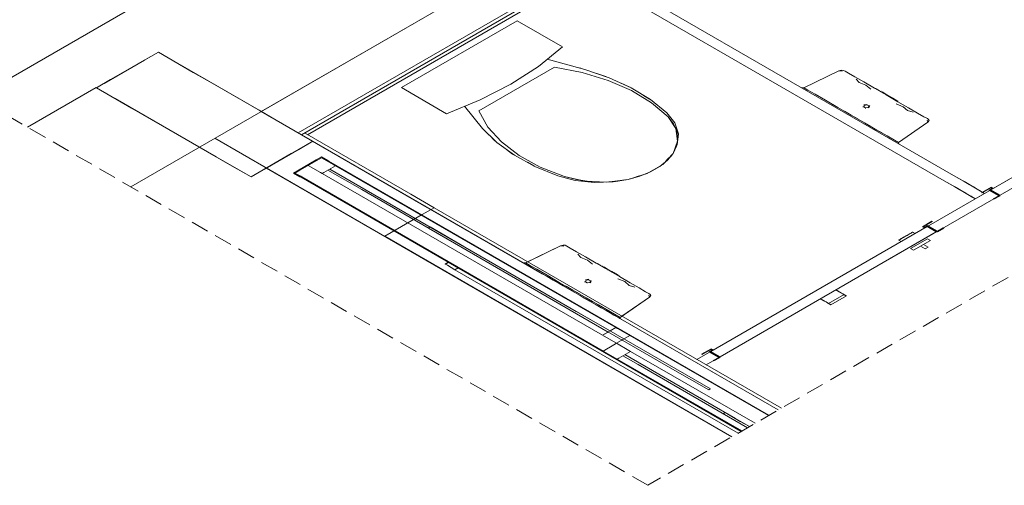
# Model space of a CAD drawing. Header units: millimetres. Extents: x 2 to 902, y -447 to 199.
# Tile 308 of 656: x 65.3 to 76.34, y 82.46 to 87.68. Entities that reach past the tile are written whole.
import ezdxf

# ---------------------------------------------------------------- set-up
doc = ezdxf.new("R2010")
doc.units = ezdxf.units.MM
doc.header["$MEASUREMENT"] = 0
doc.linetypes.add('JIS_02_2.0', pattern=[0.3, 0.2, -0.1])
for name, color, linetype, lineweight in [('DI-Área do detalhe', 7, 'JIS_02_2.0', 9), ('IFC-Elemento construtivo genérico-Contorno', 253, 'Continuous', 5), ('IFC-Elemento de mobília-Contorno', 152, 'Continuous', 5), ('IFC-Elemento terminal-Contorno', 253, 'Continuous', 5), ('IFC-Janela-Contorno', 142, 'Continuous', 5), ('IFC-Laje-Contorno', 134, 'Continuous', 5), ('IFC-Parede padrão-Contorno', 44, 'Continuous', 5), ('IFC-Parede-Contorno', 42, 'Continuous', 5), ('IFC-Pilar-Contorno', 83, 'Continuous', 5), ('IFC-Porta-Contorno', 142, 'Continuous', 5), ('IFC-Viga-Contorno', 66, 'Continuous', 5)]:
    doc.layers.add(name, color=color, linetype=linetype, lineweight=lineweight)

msp = doc.modelspace()

# ---------------------------------------------------------------- linework, layer by layer
at = {"layer": 'DI-Área do detalhe', "color": 7}
msp.add_lwpolyline([(63.961, 87.297), (79.432, 96.229), (87.812, 91.391), (72.341, 82.459), (63.961, 87.297)], dxfattribs=at)
at = {"layer": 'IFC-Elemento construtivo genérico-Contorno', "lineweight": 5}
for p, q in [((74.485, 87.107), (74.515, 87.115)), ((74.485, 87.107), (74.515, 87.115)), ((74.515, 87.115), (74.535, 87.112)), ((74.515, 87.115), (74.535, 87.112)), ((74.092, 86.916), (74.485, 87.107)), ((74.092, 86.916), (74.485, 87.107)), ((74.485, 87.107), (74.52, 87.103)), ((74.485, 87.107), (74.52, 87.103)), ((74.535, 87.112), (74.553, 87.104)), ((74.535, 87.112), (74.553, 87.104)), ((74.59, 87.082), (74.553, 87.104)), ((74.59, 87.082), (74.553, 87.104)), ((74.662, 87.041), (74.59, 87.082)), ((74.662, 87.041), (74.59, 87.082)), ((74.762, 86.983), (74.662, 87.041)), ((74.762, 86.983), (74.662, 87.041)), ((74.711, 86.976), (74.679, 87.012)), ((74.711, 86.976), (74.679, 87.012)), ((74.062, 86.919), (74.092, 86.916)), ((74.062, 86.919), (74.092, 86.916)), ((74.071, 86.914), (74.092, 86.916)), ((74.071, 86.914), (74.092, 86.916)), ((74.135, 86.891), (74.092, 86.916)), ((74.135, 86.891), (74.092, 86.916)), ((74.135, 86.891), (74.113, 86.904)), ((74.135, 86.891), (74.113, 86.904)), ((74.711, 86.976), (74.786, 86.947)), ((74.711, 86.976), (74.786, 86.947)), ((74.883, 86.913), (74.762, 86.983)), ((74.883, 86.913), (74.762, 86.983)), ((74.841, 86.901), (74.786, 86.947)), ((74.841, 86.901), (74.786, 86.947)), ((75.014, 86.837), (74.883, 86.913)), ((75.014, 86.837), (74.883, 86.913)), ((74.894, 86.907), (74.9, 86.91)), ((74.894, 86.907), (74.9, 86.91)), ((74.907, 86.906), (74.9, 86.91)), ((74.907, 86.906), (74.9, 86.91)), ((74.901, 86.903), (74.907, 86.906)), ((74.901, 86.903), (74.907, 86.906)), ((74.933, 86.891), (74.907, 86.906)), ((74.933, 86.891), (74.907, 86.906)), ((74.217, 86.844), (74.135, 86.891)), ((74.217, 86.844), (74.135, 86.891)), ((74.217, 86.844), (74.176, 86.868)), ((74.217, 86.844), (74.176, 86.868)), ((74.332, 86.777), (74.217, 86.844)), ((74.332, 86.777), (74.217, 86.844)), ((74.332, 86.777), (74.275, 86.811)), ((74.332, 86.777), (74.275, 86.811)), ((74.927, 86.887), (74.933, 86.891)), ((74.927, 86.887), (74.933, 86.891)), ((74.94, 86.887), (74.933, 86.891)), ((74.94, 86.887), (74.933, 86.891)), ((74.934, 86.883), (74.94, 86.887)), ((74.934, 86.883), (74.94, 86.887)), ((74.947, 86.876), (74.953, 86.88)), ((74.947, 86.876), (74.953, 86.88)), ((74.959, 86.876), (74.953, 86.88)), ((74.959, 86.876), (74.953, 86.88)), ((74.953, 86.872), (74.959, 86.876)), ((74.953, 86.872), (74.959, 86.876)), ((74.962, 86.867), (74.968, 86.871)), ((74.962, 86.867), (74.968, 86.871)), ((74.965, 86.865), (74.971, 86.869)), ((74.965, 86.865), (74.971, 86.869)), ((74.977, 86.866), (74.968, 86.871)), ((74.977, 86.866), (74.968, 86.871)), ((74.968, 86.864), (74.973, 86.868)), ((74.968, 86.864), (74.973, 86.868)), ((74.973, 86.868), (74.971, 86.869)), ((74.973, 86.868), (74.971, 86.869)), ((74.979, 86.865), (74.973, 86.868)), ((74.979, 86.865), (74.973, 86.868)), ((74.973, 86.861), (74.979, 86.865)), ((74.973, 86.861), (74.979, 86.865)), ((74.986, 86.861), (74.977, 86.866)), ((74.986, 86.861), (74.977, 86.866)), ((74.989, 86.859), (74.979, 86.865)), ((74.989, 86.859), (74.979, 86.865)), ((74.991, 86.858), (74.983, 86.862)), ((74.991, 86.858), (74.983, 86.862)), ((75.011, 86.846), (74.989, 86.859)), ((75.011, 86.846), (74.989, 86.859)), ((75.005, 86.842), (75.011, 86.846)), ((75.005, 86.842), (75.011, 86.846)), ((75.013, 86.838), (75.019, 86.842)), ((75.013, 86.838), (75.019, 86.842)), ((75.146, 86.761), (75.014, 86.837)), ((75.146, 86.761), (75.014, 86.837)), ((75.059, 86.819), (75.019, 86.842)), ((75.059, 86.819), (75.019, 86.842)), ((75.053, 86.815), (75.059, 86.819)), ((75.053, 86.815), (75.059, 86.819)), ((75.055, 86.814), (75.061, 86.817)), ((75.055, 86.814), (75.061, 86.817)), ((75.087, 86.802), (75.061, 86.817)), ((75.087, 86.802), (75.061, 86.817)), ((75.093, 86.799), (75.076, 86.808)), ((75.093, 86.799), (75.076, 86.808)), ((75.081, 86.799), (75.087, 86.802)), ((75.081, 86.799), (75.087, 86.802)), ((75.108, 86.79), (75.087, 86.802)), ((75.108, 86.79), (75.087, 86.802)), ((75.101, 86.787), (75.107, 86.79)), ((75.101, 86.787), (75.107, 86.79)), ((75.129, 86.778), (75.106, 86.791)), ((75.129, 86.778), (75.106, 86.791)), ((75.116, 86.785), (75.107, 86.79)), ((75.116, 86.785), (75.107, 86.79)), ((75.11, 86.782), (75.116, 86.785)), ((75.11, 86.782), (75.116, 86.785)), ((75.142, 86.77), (75.116, 86.785)), ((75.142, 86.77), (75.116, 86.785)), ((74.471, 86.697), (74.332, 86.777)), ((74.471, 86.697), (74.332, 86.777)), ((74.471, 86.697), (74.401, 86.737)), ((74.471, 86.697), (74.401, 86.737)), ((74.621, 86.61), (74.471, 86.697)), ((74.621, 86.61), (74.471, 86.697)), ((74.753, 86.702), (74.763, 86.704)), ((74.753, 86.702), (74.763, 86.704)), ((74.763, 86.725), (74.802, 86.731)), ((74.763, 86.725), (74.802, 86.731)), ((74.771, 86.72), (74.763, 86.725)), ((74.771, 86.72), (74.763, 86.725)), ((74.763, 86.704), (74.771, 86.72)), ((74.763, 86.704), (74.771, 86.72)), ((74.784, 86.692), (74.763, 86.704)), ((74.784, 86.692), (74.763, 86.704)), ((74.771, 86.72), (74.799, 86.725)), ((74.771, 86.72), (74.799, 86.725)), ((74.781, 86.686), (74.784, 86.692)), ((74.781, 86.686), (74.784, 86.692)), ((74.784, 86.692), (74.812, 86.697)), ((74.784, 86.692), (74.812, 86.697)), ((74.799, 86.725), (74.802, 86.731)), ((74.799, 86.725), (74.802, 86.731)), ((74.819, 86.713), (74.799, 86.725)), ((74.819, 86.713), (74.799, 86.725)), ((74.812, 86.697), (74.819, 86.713)), ((74.812, 86.697), (74.819, 86.713)), ((74.819, 86.692), (74.812, 86.697)), ((74.819, 86.692), (74.812, 86.697)), ((74.819, 86.713), (74.83, 86.714)), ((74.819, 86.692), (74.83, 86.714)), ((74.819, 86.713), (74.83, 86.714)), ((74.819, 86.692), (74.83, 86.714)), ((75.125, 86.737), (75.204, 86.705)), ((75.125, 86.737), (75.204, 86.705)), ((75.136, 86.767), (75.142, 86.77)), ((75.136, 86.767), (75.142, 86.77)), ((75.149, 86.766), (75.142, 86.77)), ((75.149, 86.766), (75.142, 86.77)), ((75.143, 86.763), (75.149, 86.766)), ((75.143, 86.763), (75.149, 86.766)), ((75.266, 86.692), (75.146, 86.761)), ((75.266, 86.692), (75.146, 86.761)), ((75.255, 86.662), (75.204, 86.705)), ((75.255, 86.662), (75.204, 86.705)), ((75.367, 86.634), (75.266, 86.692)), ((75.367, 86.634), (75.266, 86.692)), ((74.621, 86.61), (74.546, 86.654)), ((74.621, 86.61), (74.546, 86.654)), ((74.772, 86.523), (74.621, 86.61)), ((74.697, 86.567), (74.621, 86.61)), ((74.772, 86.523), (74.621, 86.61)), ((74.697, 86.567), (74.621, 86.61)), ((75.255, 86.662), (75.317, 86.643)), ((75.255, 86.662), (75.317, 86.643)), ((75.438, 86.592), (75.367, 86.634)), ((75.438, 86.592), (75.367, 86.634)), ((75.476, 86.571), (75.438, 86.592)), ((75.476, 86.571), (75.438, 86.592)), ((75.49, 86.561), (75.476, 86.571)), ((75.49, 86.561), (75.476, 86.571)), ((75.496, 86.549), (75.49, 86.561)), ((75.496, 86.549), (75.49, 86.561)), ((74.911, 86.443), (74.772, 86.523)), ((74.841, 86.483), (74.772, 86.523)), ((74.911, 86.443), (74.772, 86.523)), ((74.841, 86.483), (74.772, 86.523)), ((75.151, 86.304), (75.481, 86.531)), ((75.151, 86.304), (75.481, 86.531)), ((75.481, 86.531), (75.474, 86.552)), ((75.481, 86.531), (75.474, 86.552)), ((75.481, 86.531), (75.496, 86.549)), ((75.481, 86.531), (75.496, 86.549)), ((75.026, 86.377), (74.911, 86.443)), ((74.968, 86.41), (74.911, 86.443)), ((75.026, 86.377), (74.911, 86.443)), ((74.968, 86.41), (74.911, 86.443)), ((75.108, 86.329), (75.026, 86.377)), ((75.067, 86.353), (75.026, 86.377)), ((75.108, 86.329), (75.026, 86.377)), ((75.067, 86.353), (75.026, 86.377)), ((75.151, 86.304), (75.108, 86.329)), ((75.13, 86.317), (75.108, 86.329)), ((75.151, 86.304), (75.108, 86.329)), ((75.13, 86.317), (75.108, 86.329)), ((75.147, 86.293), (75.151, 86.304)), ((75.147, 86.293), (75.151, 86.304)), ((75.156, 86.287), (75.151, 86.304)), ((75.156, 86.287), (75.151, 86.304)), ((70.97, 84.954), (71.363, 85.145)), ((70.995, 84.966), (71.363, 85.145)), ((71.363, 85.145), (71.394, 85.153)), ((71.363, 85.145), (71.394, 85.153)), ((71.363, 85.145), (71.398, 85.141)), ((71.363, 85.145), (71.398, 85.141)), ((71.394, 85.153), (71.414, 85.15)), ((71.394, 85.153), (71.414, 85.15)), ((71.414, 85.15), (71.432, 85.141)), ((71.414, 85.15), (71.432, 85.141)), ((71.469, 85.12), (71.432, 85.141)), ((71.469, 85.12), (71.432, 85.141)), ((71.541, 85.078), (71.469, 85.12)), ((71.541, 85.078), (71.469, 85.12)), ((71.641, 85.021), (71.541, 85.078)), ((71.641, 85.021), (71.541, 85.078)), ((71.59, 85.014), (71.557, 85.05)), ((71.59, 85.014), (71.557, 85.05)), ((71.762, 84.951), (71.641, 85.021)), ((71.762, 84.951), (71.641, 85.021)), ((70.94, 84.957), (70.97, 84.954)), ((70.95, 84.952), (70.94, 84.957)), ((70.95, 84.952), (70.97, 84.954)), ((70.959, 84.946), (70.95, 84.952)), ((70.986, 84.931), (70.959, 84.946)), ((71.013, 84.929), (70.97, 84.954)), ((71.014, 84.915), (70.986, 84.931)), ((71.013, 84.929), (70.992, 84.942)), ((71.096, 84.882), (71.013, 84.929)), ((71.057, 84.89), (71.014, 84.915)), ((71.096, 84.882), (71.054, 84.905)), ((71.59, 85.014), (71.664, 84.984)), ((71.59, 85.014), (71.664, 84.984)), ((71.72, 84.939), (71.664, 84.984)), ((71.72, 84.939), (71.664, 84.984)), ((71.893, 84.875), (71.762, 84.951)), ((71.893, 84.875), (71.762, 84.951)), ((71.773, 84.944), (71.779, 84.948)), ((71.773, 84.944), (71.779, 84.948)), ((71.785, 84.944), (71.779, 84.948)), ((71.785, 84.944), (71.779, 84.948)), ((71.779, 84.941), (71.785, 84.944)), ((71.779, 84.941), (71.785, 84.944)), ((71.812, 84.929), (71.785, 84.944)), ((71.812, 84.929), (71.785, 84.944)), ((71.806, 84.925), (71.812, 84.929)), ((71.806, 84.925), (71.812, 84.929)), ((71.819, 84.925), (71.812, 84.929)), ((71.819, 84.925), (71.812, 84.929)), ((71.813, 84.921), (71.819, 84.925)), ((71.813, 84.921), (71.819, 84.925)), ((71.826, 84.914), (71.832, 84.917)), ((71.826, 84.914), (71.832, 84.917)), ((71.838, 84.914), (71.832, 84.917)), ((71.838, 84.914), (71.832, 84.917)), ((71.832, 84.91), (71.838, 84.914)), ((71.832, 84.91), (71.838, 84.914)), ((71.841, 84.905), (71.847, 84.909)), ((71.841, 84.905), (71.847, 84.909)), ((71.844, 84.903), (71.85, 84.907)), ((71.844, 84.903), (71.85, 84.907)), ((71.846, 84.902), (71.852, 84.906)), ((71.846, 84.902), (71.852, 84.906)), ((71.855, 84.904), (71.847, 84.909)), ((71.855, 84.904), (71.847, 84.909)), ((71.852, 84.906), (71.85, 84.907)), ((71.852, 84.906), (71.85, 84.907)), ((71.858, 84.902), (71.852, 84.906)), ((71.858, 84.902), (71.852, 84.906)), ((71.101, 84.865), (71.057, 84.89)), ((71.211, 84.815), (71.096, 84.882)), ((71.157, 84.832), (71.101, 84.865)), ((71.211, 84.815), (71.153, 84.848)), ((71.214, 84.799), (71.157, 84.832)), ((71.349, 84.735), (71.211, 84.815)), ((71.28, 84.761), (71.214, 84.799)), ((71.852, 84.899), (71.858, 84.902)), ((71.852, 84.899), (71.858, 84.902)), ((71.864, 84.899), (71.855, 84.904)), ((71.864, 84.899), (71.855, 84.904)), ((71.868, 84.897), (71.858, 84.902)), ((71.868, 84.897), (71.858, 84.902)), ((71.869, 84.896), (71.862, 84.9)), ((71.869, 84.896), (71.862, 84.9)), ((71.89, 84.884), (71.868, 84.897)), ((71.89, 84.884), (71.868, 84.897)), ((71.884, 84.88), (71.89, 84.884)), ((71.884, 84.88), (71.89, 84.884)), ((71.891, 84.876), (71.897, 84.88)), ((71.891, 84.876), (71.897, 84.88)), ((72.024, 84.799), (71.893, 84.875)), ((72.024, 84.799), (71.893, 84.875)), ((71.937, 84.857), (71.897, 84.88)), ((71.937, 84.857), (71.897, 84.88)), ((71.931, 84.853), (71.937, 84.857)), ((71.931, 84.853), (71.937, 84.857)), ((71.934, 84.851), (71.94, 84.855)), ((71.934, 84.851), (71.94, 84.855)), ((71.966, 84.84), (71.94, 84.855)), ((71.966, 84.84), (71.94, 84.855)), ((71.971, 84.837), (71.955, 84.846)), ((71.971, 84.837), (71.955, 84.846)), ((71.96, 84.837), (71.966, 84.84)), ((71.96, 84.837), (71.966, 84.84)), ((71.986, 84.828), (71.966, 84.84)), ((71.986, 84.828), (71.966, 84.84)), ((71.98, 84.825), (71.986, 84.828)), ((71.98, 84.825), (71.986, 84.828)), ((72.008, 84.816), (71.985, 84.829)), ((72.008, 84.816), (71.985, 84.829)), ((71.995, 84.823), (71.986, 84.828)), ((71.995, 84.823), (71.986, 84.828)), ((71.989, 84.82), (71.995, 84.823)), ((71.989, 84.82), (71.995, 84.823)), ((72.021, 84.808), (71.995, 84.823)), ((72.021, 84.808), (71.995, 84.823)), ((72.015, 84.805), (72.021, 84.808)), ((72.015, 84.805), (72.021, 84.808)), ((72.028, 84.804), (72.021, 84.808)), ((72.028, 84.804), (72.021, 84.808)), ((72.022, 84.801), (72.028, 84.804)), ((72.022, 84.801), (72.028, 84.804)), ((72.145, 84.73), (72.024, 84.799)), ((72.145, 84.73), (72.024, 84.799)), ((71.349, 84.735), (71.28, 84.775)), ((71.346, 84.723), (71.28, 84.761)), ((71.393, 84.696), (71.346, 84.723)), ((71.5, 84.648), (71.349, 84.735)), ((71.488, 84.641), (71.393, 84.696)), ((71.5, 84.648), (71.425, 84.692)), ((71.632, 84.74), (71.642, 84.742)), ((71.632, 84.74), (71.642, 84.742)), ((71.642, 84.763), (71.68, 84.769)), ((71.642, 84.763), (71.68, 84.769)), ((71.65, 84.758), (71.642, 84.763)), ((71.65, 84.758), (71.642, 84.763)), ((71.642, 84.742), (71.65, 84.758)), ((71.642, 84.742), (71.65, 84.758)), ((71.663, 84.73), (71.642, 84.742)), ((71.663, 84.73), (71.642, 84.742)), ((71.65, 84.758), (71.678, 84.762)), ((71.65, 84.758), (71.678, 84.762)), ((71.66, 84.724), (71.663, 84.73)), ((71.66, 84.724), (71.663, 84.73)), ((71.663, 84.73), (71.69, 84.735)), ((71.663, 84.73), (71.69, 84.735)), ((71.678, 84.762), (71.68, 84.769)), ((71.678, 84.762), (71.68, 84.769)), ((71.698, 84.751), (71.678, 84.762)), ((71.698, 84.751), (71.678, 84.762)), ((71.69, 84.735), (71.698, 84.751)), ((71.69, 84.735), (71.698, 84.751)), ((71.698, 84.73), (71.69, 84.735)), ((71.698, 84.73), (71.69, 84.735)), ((71.698, 84.751), (71.708, 84.752)), ((71.698, 84.73), (71.708, 84.752)), ((71.698, 84.751), (71.708, 84.752)), ((71.698, 84.73), (71.708, 84.752)), ((72.004, 84.775), (72.082, 84.743)), ((72.004, 84.775), (72.082, 84.743)), ((72.134, 84.7), (72.082, 84.743)), ((72.134, 84.7), (72.082, 84.743)), ((72.134, 84.7), (72.195, 84.681)), ((72.134, 84.7), (72.195, 84.681)), ((72.245, 84.672), (72.145, 84.73)), ((72.245, 84.672), (72.145, 84.73)), ((71.582, 84.587), (71.488, 84.641)), ((71.651, 84.561), (71.5, 84.648)), ((71.575, 84.605), (71.5, 84.648)), ((71.629, 84.559), (71.582, 84.587)), ((72.317, 84.63), (72.245, 84.672)), ((72.317, 84.63), (72.245, 84.672)), ((72.354, 84.609), (72.317, 84.63)), ((72.354, 84.609), (72.317, 84.63)), ((72.36, 84.569), (72.353, 84.59)), ((72.36, 84.569), (72.353, 84.59)), ((72.369, 84.599), (72.354, 84.609)), ((72.369, 84.599), (72.354, 84.609)), ((72.36, 84.569), (72.375, 84.587)), ((72.36, 84.569), (72.375, 84.587)), ((72.375, 84.587), (72.369, 84.599)), ((72.375, 84.587), (72.369, 84.599)), ((71.695, 84.521), (71.629, 84.559)), ((71.789, 84.481), (71.651, 84.561)), ((71.72, 84.521), (71.651, 84.561)), ((71.761, 84.483), (71.695, 84.521)), ((71.818, 84.45), (71.761, 84.483)), ((71.904, 84.415), (71.789, 84.481)), ((71.847, 84.448), (71.789, 84.481)), ((72.03, 84.342), (72.36, 84.569)), ((72.05, 84.356), (72.36, 84.569)), ((71.875, 84.418), (71.818, 84.45)), ((71.918, 84.393), (71.875, 84.418)), ((71.987, 84.367), (71.904, 84.415)), ((71.946, 84.391), (71.904, 84.415)), ((71.962, 84.367), (71.918, 84.393)), ((71.989, 84.352), (71.962, 84.367)), ((72.03, 84.342), (71.987, 84.367)), ((72.008, 84.355), (71.987, 84.367)), ((72.016, 84.336), (71.989, 84.352)), ((72.026, 84.33), (72.016, 84.336)), ((72.026, 84.33), (72.03, 84.342)), ((72.035, 84.325), (72.026, 84.33)), ((72.035, 84.325), (72.03, 84.342))]:
    msp.add_line(p, q, dxfattribs=at)
at = {"layer": 'IFC-Elemento de mobília-Contorno', "lineweight": 5}
for p, q in [((75.77, 85.933), (71.717, 88.273)), ((75.77, 85.933), (71.751, 88.253)), ((75.666, 85.873), (71.613, 88.213)), ((75.666, 85.873), (71.647, 88.193)), ((75.902, 85.857), (75.77, 85.933)), ((75.83, 85.898), (75.77, 85.933)), ((75.888, 85.865), (75.83, 85.898)), ((75.798, 85.797), (75.666, 85.873)), ((75.726, 85.838), (75.666, 85.873)), ((75.784, 85.805), (75.726, 85.838)), ((75.839, 85.773), (75.784, 85.805)), ((75.911, 85.732), (75.798, 85.797)), ((75.943, 85.833), (75.888, 85.865)), ((76.015, 85.792), (75.902, 85.857)), ((75.992, 85.805), (75.943, 85.833)), ((76.035, 85.78), (75.992, 85.805)), ((76.09, 85.748), (76.015, 85.792)), ((75.888, 85.745), (75.839, 85.773)), ((75.931, 85.72), (75.888, 85.745)), ((75.986, 85.688), (75.911, 85.732)), ((75.966, 85.7), (75.931, 85.72)), ((75.991, 85.685), (75.966, 85.7)), ((76.012, 85.673), (75.986, 85.688)), ((76.007, 85.676), (75.991, 85.685)), ((76.012, 85.673), (76.116, 85.733)), ((76.07, 85.76), (76.035, 85.78)), ((76.092, 85.747), (76.07, 85.76)), ((76.092, 85.747), (76.09, 85.748)), ((76.116, 85.733), (76.099, 85.743)), ((76.111, 85.736), (76.099, 85.743)), ((76.116, 85.733), (76.111, 85.736)), ((76.012, 85.673), (76.007, 85.676))]:
    msp.add_line(p, q, dxfattribs=at)
at = {"layer": 'IFC-Elemento terminal-Contorno', "lineweight": 5}
for p, q in [((69.578, 86.919), (70.876, 87.668)), ((69.578, 86.919), (70.876, 87.668)), ((71.383, 87.375), (70.876, 87.668)), ((71.383, 87.375), (70.876, 87.668)), ((71.115, 87.157), (71.383, 87.375)), ((71.115, 87.157), (71.383, 87.375)), ((71.212, 87.236), (71.635, 87.122)), ((71.212, 87.236), (71.635, 87.122)), ((70.445, 86.657), (71.294, 87.147)), ((70.445, 86.657), (71.294, 87.147)), ((70.807, 86.958), (71.115, 87.157)), ((70.807, 86.958), (71.115, 87.157)), ((71.294, 87.147), (71.606, 87.088)), ((71.294, 87.147), (71.606, 87.088)), ((71.57, 87.14), (71.58, 87.138)), ((71.57, 87.14), (71.58, 87.138)), ((71.58, 87.138), (71.589, 87.135)), ((71.58, 87.138), (71.589, 87.135)), ((71.635, 87.122), (71.907, 87.03)), ((71.635, 87.122), (71.907, 87.03)), ((71.606, 87.088), (71.897, 87)), ((71.606, 87.088), (71.897, 87)), ((71.768, 87.077), (71.869, 87.045)), ((71.768, 87.077), (71.869, 87.045)), ((71.869, 87.045), (71.886, 87.037)), ((71.869, 87.045), (71.886, 87.037)), ((71.907, 87.03), (72.154, 86.916)), ((71.907, 87.03), (72.154, 86.916)), ((70.085, 86.626), (69.578, 86.919)), ((70.085, 86.626), (69.578, 86.919)), ((70.463, 86.78), (70.807, 86.958)), ((70.463, 86.78), (70.807, 86.958)), ((71.897, 87), (72.159, 86.886)), ((71.897, 87), (72.159, 86.886)), ((72.041, 86.968), (72.131, 86.928)), ((72.041, 86.968), (72.131, 86.928)), ((72.142, 86.922), (72.131, 86.928)), ((72.142, 86.922), (72.131, 86.928)), ((72.371, 86.784), (72.154, 86.916)), ((72.371, 86.784), (72.154, 86.916)), ((72.384, 86.748), (72.159, 86.886)), ((72.384, 86.748), (72.159, 86.886)), ((72.361, 86.791), (72.292, 86.832)), ((72.361, 86.791), (72.292, 86.832)), ((72.366, 86.787), (72.361, 86.791)), ((72.366, 86.787), (72.361, 86.791)), ((72.555, 86.636), (72.371, 86.784)), ((72.555, 86.636), (72.371, 86.784)), ((70.085, 86.626), (70.463, 86.78)), ((70.085, 86.626), (70.463, 86.78)), ((70.488, 86.46), (70.287, 86.709)), ((70.488, 86.46), (70.287, 86.709)), ((72.568, 86.591), (72.384, 86.748)), ((72.568, 86.591), (72.384, 86.748)), ((70.548, 86.477), (70.445, 86.657)), ((70.548, 86.477), (70.445, 86.657)), ((72.644, 86.523), (72.555, 86.636)), ((72.644, 86.523), (72.555, 86.636)), ((72.656, 86.459), (72.568, 86.591)), ((72.629, 86.514), (72.568, 86.591)), ((70.462, 86.492), (70.458, 86.498)), ((70.462, 86.492), (70.458, 86.498)), ((70.467, 86.487), (70.462, 86.492)), ((70.467, 86.487), (70.462, 86.492)), ((70.649, 86.303), (70.488, 86.46)), ((70.649, 86.303), (70.488, 86.46)), ((70.7, 86.309), (70.548, 86.477)), ((70.7, 86.309), (70.548, 86.477)), ((72.665, 86.432), (72.629, 86.514)), ((72.684, 86.4), (72.644, 86.523)), ((72.684, 86.4), (72.644, 86.523)), ((72.675, 86.319), (72.656, 86.459)), ((70.623, 86.325), (70.567, 86.384)), ((70.623, 86.325), (70.567, 86.384)), ((72.663, 86.262), (72.677, 86.347)), ((72.677, 86.347), (72.665, 86.432)), ((72.671, 86.276), (72.684, 86.4)), ((72.671, 86.276), (72.684, 86.4)), ((70.637, 86.315), (70.623, 86.325)), ((70.637, 86.315), (70.623, 86.325)), ((70.845, 86.161), (70.649, 86.303)), ((70.845, 86.161), (70.649, 86.303)), ((70.898, 86.158), (70.7, 86.309)), ((70.898, 86.158), (70.7, 86.309)), ((72.624, 86.18), (72.675, 86.319)), ((72.624, 86.18), (72.663, 86.262)), ((72.634, 86.205), (72.671, 86.276)), ((72.656, 86.247), (72.671, 86.276)), ((70.825, 86.174), (70.755, 86.226)), ((70.825, 86.174), (70.755, 86.226)), ((70.825, 86.174), (70.835, 86.168)), ((70.825, 86.174), (70.835, 86.168)), ((70.845, 86.161), (71.074, 86.035)), ((70.845, 86.161), (71.074, 86.035)), ((70.898, 86.158), (71.136, 86.028)), ((70.898, 86.158), (71.136, 86.028)), ((72.508, 86.056), (72.624, 86.18)), ((72.556, 86.108), (72.608, 86.157)), ((72.562, 86.104), (72.624, 86.18)), ((72.598, 86.147), (72.608, 86.157)), ((72.608, 86.157), (72.615, 86.17)), ((72.608, 86.157), (72.612, 86.165)), ((70.991, 86.081), (71.062, 86.041)), ((70.991, 86.081), (71.062, 86.041)), ((71.062, 86.041), (71.068, 86.038)), ((71.062, 86.041), (71.068, 86.038)), ((71.074, 86.035), (71.331, 85.929)), ((71.074, 86.035), (71.331, 85.929)), ((71.136, 86.028), (71.408, 85.922)), ((71.136, 86.028), (71.408, 85.922)), ((72.335, 85.956), (72.508, 86.056)), ((72.373, 85.974), (72.477, 86.034)), ((72.477, 86.034), (72.562, 86.104)), ((71.331, 85.929), (71.527, 85.878)), ((71.331, 85.929), (71.527, 85.878)), ((71.408, 85.922), (71.637, 85.871)), ((71.408, 85.922), (71.542, 85.887)), ((72.12, 85.889), (72.335, 85.956)), ((72.12, 85.889), (72.253, 85.925)), ((72.138, 85.895), (72.16, 85.899)), ((72.146, 85.896), (72.16, 85.899)), ((72.16, 85.899), (72.246, 85.929)), ((72.16, 85.899), (72.177, 85.905)), ((72.253, 85.925), (72.373, 85.974)), ((71.527, 85.878), (71.739, 85.855)), ((71.527, 85.878), (71.739, 85.855)), ((71.542, 85.887), (71.685, 85.865)), ((71.637, 85.871), (71.88, 85.86)), ((71.685, 85.865), (71.831, 85.859)), ((71.739, 85.855), (71.954, 85.862)), ((71.739, 85.855), (71.954, 85.862)), ((71.831, 85.859), (71.978, 85.867)), ((71.88, 85.86), (72.12, 85.889)), ((71.954, 85.862), (72.077, 85.884)), ((71.954, 85.862), (72.004, 85.871)), ((71.978, 85.867), (72.12, 85.889))]:
    msp.add_line(p, q, dxfattribs=at)
at = {"layer": 'IFC-Janela-Contorno', "lineweight": 5}
for p, q in [((68.44, 85.994), (68.682, 86.133)), ((68.622, 86.107), (68.682, 86.141)), ((68.752, 86.1), (68.682, 86.141)), ((68.821, 86.053), (68.682, 86.133)), ((68.37, 85.961), (68.622, 86.107)), ((68.672, 85.967), (68.533, 86.047)), ((68.707, 85.967), (68.838, 86.043)), ((68.765, 86.093), (68.752, 86.1)), ((68.758, 86.089), (68.759, 86.09)), ((73.693, 83.24), (68.758, 86.089)), ((68.759, 86.09), (68.765, 86.093)), ((73.7, 83.244), (68.765, 86.093)), ((68.838, 86.043), (68.821, 86.053)), ((71.983, 84.227), (68.838, 86.043)), ((68.441, 85.92), (68.37, 85.961)), ((68.384, 85.961), (68.44, 85.994)), ((71.841, 83.965), (68.384, 85.961)), ((68.449, 85.924), (68.384, 85.961)), ((68.453, 85.913), (68.441, 85.92)), ((68.46, 85.917), (68.449, 85.924)), ((68.453, 85.913), (68.454, 85.914)), ((73.389, 83.064), (68.453, 85.913)), ((68.454, 85.914), (68.46, 85.917)), ((71.841, 83.965), (68.46, 85.917)), ((68.689, 85.957), (68.672, 85.967)), ((68.689, 85.957), (68.707, 85.967)), ((71.834, 84.141), (68.689, 85.957)), ((69.133, 85.775), (68.753, 85.994)), ((71.539, 84.409), (68.774, 86.006)), ((71.898, 84.178), (69.133, 85.775)), ((69.881, 85.346), (69.9, 85.356)), ((70.279, 85.137), (69.9, 85.356)), ((69.879, 85.344), (69.881, 85.346)), ((72.645, 83.747), (69.879, 85.344)), ((73.045, 83.54), (70.279, 85.137)), ((70.068, 84.941), (70.096, 84.957)), ((70.069, 84.94), (70.068, 84.941)), ((70.074, 84.937), (70.069, 84.94)), ((70.074, 84.937), (70.103, 84.953)), ((70.094, 84.926), (70.074, 84.937)), ((70.081, 84.941), (70.109, 84.957)), ((70.178, 84.877), (70.094, 84.926)), ((70.096, 84.957), (70.102, 84.961)), ((70.108, 84.958), (70.102, 84.961)), ((70.109, 84.957), (70.108, 84.958)), ((70.193, 84.908), (70.109, 84.957)), ((70.213, 84.897), (70.193, 84.908)), ((70.178, 84.877), (70.213, 84.897)), ((73.354, 83.044), (70.178, 84.877)), ((73.389, 83.064), (70.213, 84.897)), ((71.919, 84.19), (71.539, 84.409)), ((71.834, 84.141), (71.965, 84.217)), ((71.834, 84.141), (71.898, 84.178)), ((71.958, 84.07), (71.834, 84.141)), ((71.919, 84.19), (71.983, 84.227)), ((71.965, 84.217), (71.983, 84.227)), ((72, 84.217), (71.983, 84.227)), ((72.139, 84.137), (72, 84.217)), ((72.018, 84.067), (72.139, 84.137)), ((71.841, 83.965), (71.962, 84.035)), ((71.99, 84.051), (71.958, 84.07)), ((71.962, 84.035), (71.99, 84.051)), ((71.99, 84.051), (72.018, 84.067)), ((72.129, 83.971), (71.99, 84.051)), ((71.874, 83.946), (71.841, 83.965)), ((71.997, 83.875), (71.874, 83.946)), ((72.015, 83.885), (72.146, 83.961)), ((72.232, 83.814), (72.061, 83.912)), ((73.325, 83.207), (72.082, 83.924)), ((72.146, 83.961), (72.129, 83.971)), ((73.544, 83.154), (72.146, 83.961)), ((71.997, 83.875), (72.015, 83.885)), ((73.396, 83.068), (71.997, 83.875)), ((73.46, 83.105), (72.232, 83.814)), ((73.024, 83.528), (72.645, 83.747)), ((73.024, 83.528), (73.042, 83.539)), ((73.042, 83.539), (73.045, 83.54)), ((73.187, 83.262), (73.189, 83.264)), ((73.46, 83.105), (73.187, 83.262)), ((73.189, 83.264), (73.208, 83.274)), ((73.378, 83.176), (73.208, 83.274)), ((73.48, 83.117), (73.325, 83.207)), ((73.48, 83.117), (73.378, 83.176))]:
    msp.add_line(p, q, dxfattribs=at)
at = {"layer": 'IFC-Laje-Contorno', "color": 7, "lineweight": 5}
for p, q in [((68.457, 86.391), (71.613, 88.213)), ((65.385, 86.475), (66.155, 86.92)), ((66.16, 86.917), (66.155, 86.92)), ((71.157, 84.832), (68.457, 86.391)), ((67.892, 85.917), (68.065, 86.017)), ((73.285, 83.004), (68.065, 86.017)), ((73.804, 83.304), (72.035, 84.325))]:
    msp.add_line(p, q, dxfattribs=at)
at = {"layer": 'IFC-Parede padrão-Contorno', "color": 7, "lineweight": 5}
for p, q in [((68.526, 86.391), (78.55, 92.179)), ((72.891, 83.871), (85.434, 91.113)), ((72.995, 83.811), (85.538, 91.053)), ((68.457, 86.391), (71.893, 88.375)), ((69.869, 85.576), (68.006, 86.651)), ((69.349, 85.276), (67.487, 86.351)), ((69.685, 85.722), (68.491, 86.411)), ((69.912, 85.551), (69.651, 85.702)), ((69.946, 85.571), (69.685, 85.722)), ((69.918, 85.555), (69.946, 85.571)), ((73.839, 83.324), (69.946, 85.571)), ((69.392, 85.251), (69.812, 85.494)), ((69.812, 85.494), (69.912, 85.551)), ((69.912, 85.551), (69.918, 85.555)), ((73.804, 83.304), (69.912, 85.551)), ((69.392, 85.251), (69.349, 85.276)), ((73.285, 83.004), (69.392, 85.251))]:
    msp.add_line(p, q, dxfattribs=at)
at = {"layer": 'IFC-Parede-Contorno', "color": 7, "lineweight": 5}
for p, q in [((64.811, 86.806), (80.282, 95.738)), ((66.543, 85.806), (82.014, 94.738))]:
    msp.add_line(p, q, dxfattribs=at)
at = {"layer": 'IFC-Pilar-Contorno', "color": 7, "lineweight": 5}
for p, q in [((66.244, 86.965), (66.696, 87.226)), ((66.317, 87.008), (66.769, 87.268)), ((66.696, 87.226), (66.853, 87.317)), ((66.769, 87.268), (66.853, 87.317)), ((67.982, 86.665), (66.853, 87.317)), ((67.245, 87.09), (66.853, 87.317)), ((66.16, 86.917), (66.317, 87.008)), ((67.455, 86.969), (67.245, 87.09)), ((66.16, 86.917), (66.244, 86.965)), ((66.552, 86.69), (66.16, 86.917)), ((66.37, 86.796), (66.16, 86.917)), ((68.585, 86.317), (67.455, 86.969)), ((67.5, 86.143), (66.37, 86.796)), ((67.682, 86.038), (66.552, 86.69)), ((68.193, 86.543), (67.982, 86.665)), ((68.585, 86.317), (68.193, 86.543)), ((68.049, 86.008), (68.501, 86.268)), ((68.428, 86.226), (68.585, 86.317)), ((68.501, 86.268), (68.585, 86.317)), ((67.892, 85.917), (67.5, 86.143)), ((67.892, 85.917), (68.344, 86.178)), ((68.344, 86.178), (68.428, 86.226)), ((67.892, 85.917), (67.682, 86.038)), ((67.892, 85.917), (68.049, 86.008))]:
    msp.add_line(p, q, dxfattribs=at)
at = {"layer": 'IFC-Porta-Contorno', "color": 7, "lineweight": 5}
for p, q in [((76.187, 85.774), (78.612, 87.174)), ((76.291, 85.714), (78.716, 87.114)), ((76.085, 85.743), (76.191, 85.804)), ((76.085, 85.743), (76.191, 85.804)), ((76.092, 85.739), (76.189, 85.795)), ((76.092, 85.739), (76.189, 85.795)), ((76.166, 85.77), (76.2, 85.789)), ((76.166, 85.77), (76.2, 85.789)), ((76.18, 85.77), (76.215, 85.79)), ((76.2, 85.789), (76.189, 85.795)), ((76.2, 85.789), (76.189, 85.795)), ((76.215, 85.79), (76.191, 85.804)), ((76.215, 85.79), (76.191, 85.804)), ((76.092, 85.739), (76.085, 85.743)), ((76.092, 85.739), (76.085, 85.743)), ((76.277, 85.706), (76.166, 85.77)), ((76.173, 85.766), (76.166, 85.77)), ((76.291, 85.706), (76.18, 85.77)), ((76.291, 85.714), (76.187, 85.774)), ((76.215, 85.67), (76.277, 85.706)), ((76.222, 85.666), (76.291, 85.706)), ((76.222, 85.666), (76.291, 85.706)), ((76.291, 85.706), (76.284, 85.71)), ((76.222, 85.666), (76.215, 85.67)), ((76.222, 85.666), (76.215, 85.67)), ((73.047, 83.961), (75.472, 85.361)), ((75.42, 85.359), (75.525, 85.42)), ((75.42, 85.359), (75.525, 85.42)), ((75.444, 85.345), (75.42, 85.359)), ((75.444, 85.345), (75.42, 85.359)), ((75.435, 85.36), (75.532, 85.416)), ((75.435, 85.36), (75.532, 85.416)), ((75.445, 85.354), (75.435, 85.36)), ((75.445, 85.354), (75.435, 85.36)), ((75.444, 85.345), (75.478, 85.365)), ((75.445, 85.354), (75.478, 85.373)), ((75.445, 85.354), (75.478, 85.373)), ((75.575, 85.301), (75.472, 85.361)), ((75.589, 85.309), (75.478, 85.373)), ((75.485, 85.369), (75.478, 85.373)), ((75.589, 85.301), (75.478, 85.365)), ((75.532, 85.416), (75.525, 85.42)), ((75.532, 85.416), (75.525, 85.42)), ((73.151, 83.901), (75.575, 85.301)), ((75.182, 85.224), (75.21, 85.24)), ((75.195, 85.231), (75.208, 85.239)), ((75.208, 85.239), (75.221, 85.246)), ((75.21, 85.24), (75.243, 85.259)), ((75.221, 85.246), (75.234, 85.254)), ((75.234, 85.254), (75.248, 85.262)), ((75.243, 85.259), (75.273, 85.276)), ((75.248, 85.262), (75.261, 85.269)), ((75.261, 85.269), (75.273, 85.276)), ((75.273, 85.276), (75.298, 85.29)), ((75.273, 85.276), (75.285, 85.283)), ((75.285, 85.283), (75.294, 85.288)), ((75.294, 85.288), (75.302, 85.293)), ((75.298, 85.29), (75.311, 85.298)), ((75.302, 85.293), (75.308, 85.296)), ((75.308, 85.296), (75.311, 85.298)), ((75.311, 85.298), (75.312, 85.299)), ((75.336, 85.283), (75.311, 85.298)), ((75.338, 85.284), (75.312, 85.299)), ((75.589, 85.301), (75.582, 85.305)), ((75.589, 85.309), (75.652, 85.345)), ((75.589, 85.301), (75.659, 85.341)), ((75.589, 85.301), (75.659, 85.341)), ((75.659, 85.341), (75.652, 85.345)), ((75.659, 85.341), (75.652, 85.345)), ((75.157, 85.209), (75.163, 85.213)), ((75.157, 85.209), (75.158, 85.21)), ((75.182, 85.194), (75.157, 85.209)), ((75.182, 85.194), (75.157, 85.209)), ((75.158, 85.21), (75.161, 85.212)), ((75.161, 85.212), (75.167, 85.215)), ((75.163, 85.213), (75.182, 85.224)), ((75.167, 85.215), (75.175, 85.22)), ((75.175, 85.22), (75.184, 85.225)), ((75.184, 85.225), (75.195, 85.231)), ((75.286, 85.114), (75.477, 85.224)), ((75.286, 85.114), (75.477, 85.224)), ((75.321, 85.094), (75.511, 85.204)), ((75.321, 85.094), (75.511, 85.204)), ((75.451, 85.109), (75.399, 85.139)), ((75.451, 85.109), (75.399, 85.139)), ((75.485, 85.129), (75.433, 85.159)), ((75.485, 85.129), (75.433, 85.159)), ((75.451, 85.109), (75.485, 85.129)), ((75.451, 85.109), (75.485, 85.129)), ((75.511, 85.204), (75.477, 85.224)), ((75.511, 85.204), (75.477, 85.224)), ((75.321, 85.094), (75.286, 85.114)), ((75.321, 85.094), (75.286, 85.114)), ((74.369, 84.498), (74.542, 84.598)), ((74.395, 84.483), (74.568, 84.583)), ((74.451, 84.65), (74.45, 84.651)), ((74.45, 84.651), (74.45, 84.651)), ((74.453, 84.649), (74.451, 84.65)), ((74.455, 84.648), (74.453, 84.649)), ((74.457, 84.647), (74.455, 84.648)), ((74.461, 84.645), (74.457, 84.647)), ((74.464, 84.643), (74.461, 84.645)), ((74.468, 84.641), (74.464, 84.643)), ((74.471, 84.639), (74.468, 84.641)), ((74.475, 84.636), (74.471, 84.639)), ((74.479, 84.634), (74.475, 84.636)), ((74.482, 84.632), (74.479, 84.634)), ((74.485, 84.63), (74.482, 84.632)), ((74.488, 84.629), (74.485, 84.63)), ((74.49, 84.628), (74.488, 84.629)), ((74.492, 84.627), (74.49, 84.628)), ((74.493, 84.626), (74.492, 84.627)), ((74.495, 84.625), (74.493, 84.626)), ((74.502, 84.621), (74.495, 84.625)), ((74.513, 84.615), (74.502, 84.621)), ((74.528, 84.606), (74.513, 84.615)), ((74.53, 84.605), (74.528, 84.606)), ((74.532, 84.603), (74.53, 84.605)), ((74.535, 84.602), (74.532, 84.603)), ((74.538, 84.6), (74.535, 84.602)), ((74.541, 84.598), (74.538, 84.6)), ((74.545, 84.596), (74.541, 84.598)), ((74.542, 84.597), (74.542, 84.598)), ((74.543, 84.597), (74.542, 84.597)), ((74.544, 84.597), (74.543, 84.597)), ((74.543, 84.597), (74.543, 84.597)), ((74.545, 84.596), (74.544, 84.597)), ((74.546, 84.595), (74.545, 84.596)), ((74.545, 84.596), (74.545, 84.596)), ((74.548, 84.595), (74.545, 84.596)), ((74.547, 84.595), (74.546, 84.595)), ((74.55, 84.593), (74.547, 84.595)), ((74.554, 84.591), (74.55, 84.593)), ((74.556, 84.59), (74.553, 84.591)), ((74.557, 84.589), (74.554, 84.591)), ((74.558, 84.588), (74.556, 84.59)), ((74.56, 84.588), (74.557, 84.589)), ((74.562, 84.586), (74.56, 84.588)), ((74.564, 84.585), (74.562, 84.586)), ((74.566, 84.584), (74.564, 84.585)), ((74.567, 84.583), (74.566, 84.584)), ((74.568, 84.583), (74.567, 84.583)), ((74.568, 84.583), (74.568, 84.583)), ((74.278, 84.55), (74.276, 84.551)), ((74.277, 84.551), (74.276, 84.551)), ((74.279, 84.549), (74.278, 84.55)), ((74.282, 84.548), (74.279, 84.549)), ((74.284, 84.547), (74.282, 84.548)), ((74.287, 84.545), (74.284, 84.547)), ((74.291, 84.543), (74.287, 84.545)), ((74.294, 84.541), (74.291, 84.543)), ((74.298, 84.539), (74.294, 84.541)), ((74.302, 84.536), (74.298, 84.539)), ((74.306, 84.534), (74.302, 84.536)), ((74.309, 84.532), (74.306, 84.534)), ((74.312, 84.53), (74.309, 84.532)), ((74.315, 84.529), (74.312, 84.53)), ((74.317, 84.528), (74.315, 84.529)), ((74.319, 84.527), (74.317, 84.528)), ((74.32, 84.526), (74.319, 84.527)), ((74.322, 84.525), (74.32, 84.526)), ((74.329, 84.521), (74.322, 84.525)), ((74.34, 84.515), (74.329, 84.521)), ((74.355, 84.506), (74.34, 84.515)), ((74.357, 84.505), (74.355, 84.506)), ((74.359, 84.503), (74.357, 84.505)), ((74.362, 84.502), (74.359, 84.503)), ((74.365, 84.5), (74.362, 84.502)), ((74.368, 84.498), (74.365, 84.5)), ((74.369, 84.498), (74.368, 84.498)), ((74.369, 84.497), (74.369, 84.498)), ((74.37, 84.497), (74.369, 84.497)), ((74.371, 84.497), (74.37, 84.497)), ((74.37, 84.497), (74.37, 84.497)), ((74.371, 84.496), (74.371, 84.497)), ((74.372, 84.496), (74.371, 84.496)), ((74.373, 84.495), (74.372, 84.496)), ((74.374, 84.495), (74.373, 84.495)), ((74.377, 84.493), (74.374, 84.495)), ((74.38, 84.491), (74.377, 84.493)), ((74.384, 84.489), (74.38, 84.491)), ((74.386, 84.488), (74.384, 84.489)), ((74.389, 84.486), (74.386, 84.488)), ((74.391, 84.485), (74.389, 84.486)), ((74.393, 84.484), (74.391, 84.485)), ((74.394, 84.483), (74.393, 84.484)), ((74.395, 84.483), (74.394, 84.483)), ((74.395, 84.483), (74.395, 84.483)), ((72.945, 83.93), (73.05, 83.991)), ((72.945, 83.93), (73.05, 83.991)), ((72.952, 83.926), (72.945, 83.93)), ((72.952, 83.926), (72.945, 83.93)), ((72.952, 83.926), (73.049, 83.982)), ((72.952, 83.926), (73.049, 83.982)), ((73.026, 83.957), (73.059, 83.976)), ((73.026, 83.957), (73.059, 83.976)), ((73.137, 83.893), (73.026, 83.957)), ((73.033, 83.953), (73.026, 83.957)), ((73.04, 83.957), (73.074, 83.977)), ((73.151, 83.893), (73.04, 83.957)), ((73.151, 83.901), (73.047, 83.961)), ((73.059, 83.976), (73.049, 83.982)), ((73.059, 83.976), (73.049, 83.982)), ((73.074, 83.977), (73.05, 83.991)), ((73.074, 83.977), (73.05, 83.991)), ((73.074, 83.857), (73.137, 83.893)), ((73.081, 83.853), (73.074, 83.857)), ((73.081, 83.853), (73.074, 83.857)), ((73.081, 83.853), (73.151, 83.893)), ((73.081, 83.853), (73.151, 83.893)), ((73.151, 83.893), (73.144, 83.897))]:
    msp.add_line(p, q, dxfattribs=at)
at = {"layer": 'IFC-Viga-Contorno', "lineweight": 5}
for p, q in [((68.006, 86.651), (80.619, 93.933)), ((68.422, 86.411), (74.73, 90.053)), ((68.422, 86.411), (68.006, 86.651))]:
    msp.add_line(p, q, dxfattribs=at)

doc.saveas('drawing.dxf')
